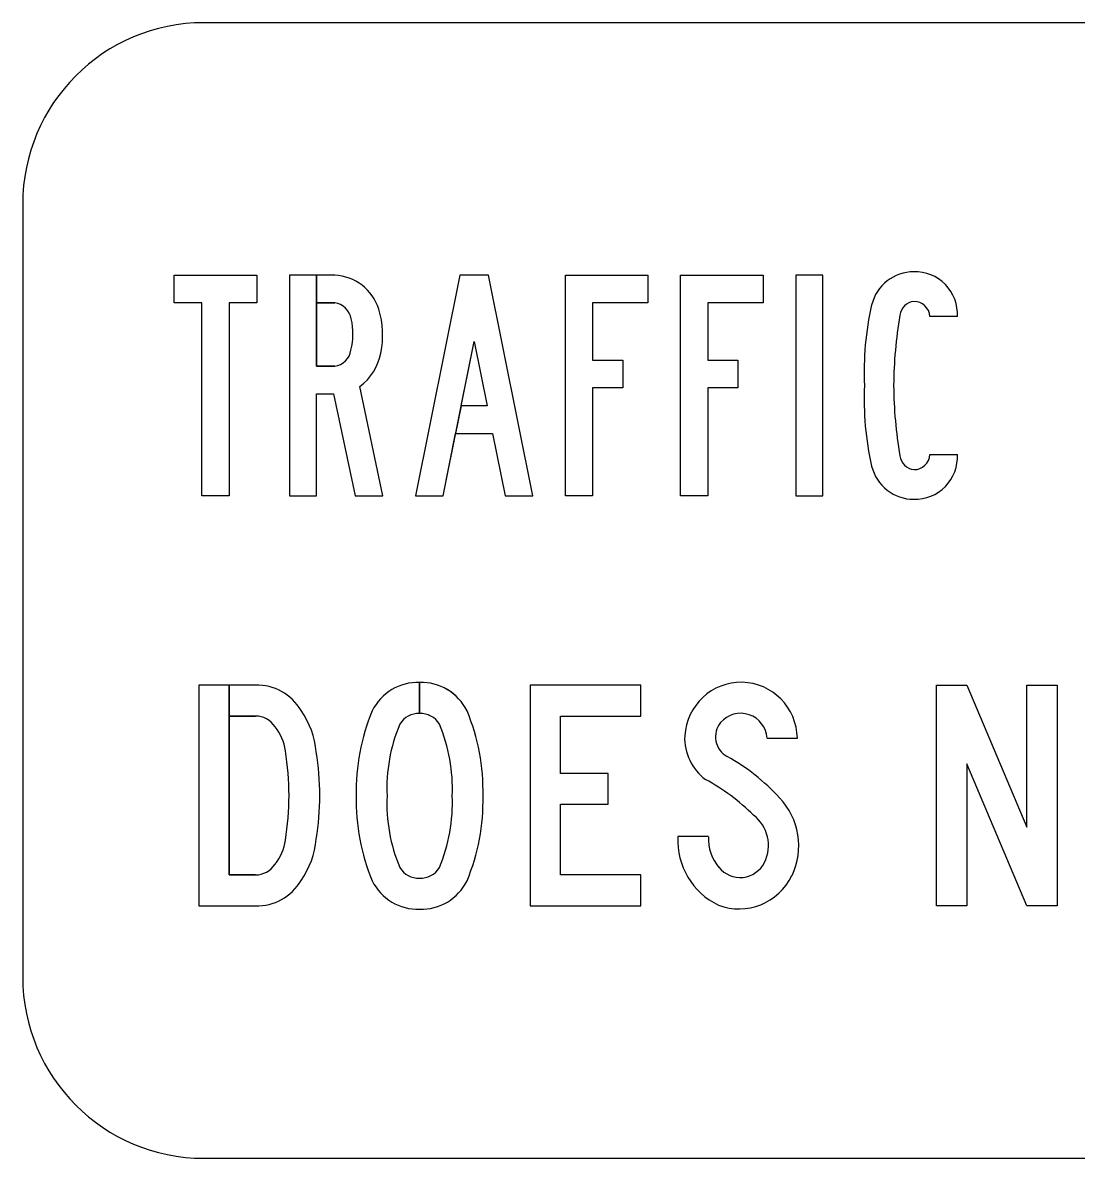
# Model space of a CAD drawing. Extents: x 42133 to 45533, y 41351 to 47951.
# Drawn here: x 44273.3 to 44290, y 47444.77 to 47462.77 of the extents above; entities that cross this region are included whole.
import ezdxf

# ---------------------------------------------------------------- set-up
doc = ezdxf.new("R2010")
doc.units = 0
doc.layers.add('P_TRAF_SIGN_SignDetails', color=7, linetype='Continuous')

msp = doc.modelspace()

# ---------------------------------------------------------------- linework, layer by layer
at = {"layer": 'P_TRAF_SIGN_SignDetails'}
for p, q in [((44306.411, 47462.768), (44276.169, 47462.768)), ((44273.295, 47459.894), (44273.295, 47447.645)), ((44288.118, 47458.11), (44287.682, 47458.11)), ((44288.118, 47458.11), (44287.682, 47458.11)), ((44288.118, 47458.11), (44287.682, 47458.11)), ((44287.682, 47455.926), (44288.118, 47455.926)), ((44287.682, 47455.926), (44288.118, 47455.926)), ((44287.682, 47455.926), (44288.118, 47455.926)), ((44279.59, 47451.82), (44279.59, 47452.312)), ((44279.59, 47452.312), (44279.59, 47451.82)), ((44279.59, 47451.82), (44279.59, 47452.312)), ((44279.59, 47452.312), (44279.59, 47451.82)), ((44285.1, 47451.428), (44285.58, 47451.428)), ((44285.1, 47451.428), (44285.58, 47451.428)), ((44285.1, 47451.428), (44285.58, 47451.428)), ((44284.169, 47449.869), (44283.682, 47449.869)), ((44284.169, 47449.869), (44283.682, 47449.869)), ((44284.169, 47449.869), (44283.682, 47449.869)), ((44276.169, 47444.771), (44306.411, 47444.771))]:
    msp.add_line(p, q, dxfattribs=at)
for points in [[(44277.007, 47458.33), (44276.568, 47458.33), (44276.568, 47455.269), (44276.137, 47455.269), (44276.137, 47458.33), (44275.698, 47458.33), (44275.698, 47458.767), (44277.007, 47458.767)], [(44277.007, 47458.33), (44276.568, 47458.33), (44276.568, 47455.269), (44276.137, 47455.269), (44276.137, 47458.33), (44275.698, 47458.33), (44275.698, 47458.767), (44277.007, 47458.767)], [(44277.007, 47458.33), (44276.568, 47458.33), (44276.568, 47455.269), (44276.137, 47455.269), (44276.137, 47458.33), (44275.698, 47458.33), (44275.698, 47458.767), (44277.007, 47458.767)], [(44280.746, 47456.259), (44280.944, 47455.269), (44281.384, 47455.269), (44280.682, 47458.767), (44280.225, 47458.767), (44279.523, 47455.269), (44279.963, 47455.269), (44280.161, 47456.259)], [(44280.249, 47456.696), (44280.161, 47456.259), (44280.746, 47456.259), (44280.944, 47455.269), (44281.384, 47455.269), (44280.682, 47458.767), (44280.225, 47458.767), (44279.523, 47455.269), (44279.963, 47455.269), (44280.453, 47457.716), (44280.658, 47456.696)], [(44280.249, 47456.696), (44280.161, 47456.259), (44280.746, 47456.259), (44280.944, 47455.269), (44281.384, 47455.269), (44280.682, 47458.767), (44280.225, 47458.767), (44279.523, 47455.269), (44279.963, 47455.269), (44280.453, 47457.716), (44280.658, 47456.696)], [(44282.81, 47457.419), (44282.81, 47456.981), (44282.332, 47456.981), (44282.332, 47455.269), (44281.901, 47455.269), (44281.901, 47458.767), (44283.21, 47458.767), (44283.21, 47458.33), (44282.332, 47458.33), (44282.332, 47457.419)], [(44282.81, 47457.419), (44282.81, 47456.981), (44282.332, 47456.981), (44282.332, 47455.269), (44281.901, 47455.269), (44281.901, 47458.767), (44283.21, 47458.767), (44283.21, 47458.33), (44282.332, 47458.33), (44282.332, 47457.419)], [(44282.81, 47457.419), (44282.81, 47456.981), (44282.332, 47456.981), (44282.332, 47455.269), (44281.901, 47455.269), (44281.901, 47458.767), (44283.21, 47458.767), (44283.21, 47458.33), (44282.332, 47458.33), (44282.332, 47457.419)], [(44284.636, 47457.419), (44284.636, 47456.981), (44284.158, 47456.981), (44284.158, 47455.269), (44283.727, 47455.269), (44283.727, 47458.767), (44285.037, 47458.767), (44285.037, 47458.33), (44284.158, 47458.33), (44284.158, 47457.419)], [(44284.636, 47457.419), (44284.636, 47456.981), (44284.158, 47456.981), (44284.158, 47455.269), (44283.727, 47455.269), (44283.727, 47458.767), (44285.037, 47458.767), (44285.037, 47458.33), (44284.158, 47458.33), (44284.158, 47457.419)], [(44284.636, 47457.419), (44284.636, 47456.981), (44284.158, 47456.981), (44284.158, 47455.269), (44283.727, 47455.269), (44283.727, 47458.767), (44285.037, 47458.767), (44285.037, 47458.33), (44284.158, 47458.33), (44284.158, 47457.419)], [(44285.984, 47458.767), (44285.554, 47458.767), (44285.554, 47455.269), (44285.984, 47455.269)], [(44285.984, 47458.767), (44285.554, 47458.767), (44285.554, 47455.269), (44285.984, 47455.269)], [(44285.984, 47458.767), (44285.554, 47458.767), (44285.554, 47455.269), (44285.984, 47455.269)], [(44280.453, 47457.716), (44280.658, 47456.696), (44280.249, 47456.696)], [(44281.825, 47449.261), (44281.825, 47450.381), (44282.58, 47450.381), (44282.58, 47450.87), (44281.825, 47450.87), (44281.825, 47451.78), (44283.1, 47451.78), (44283.1, 47452.27), (44281.343, 47452.27), (44281.343, 47448.771), (44283.1, 47448.771), (44283.1, 47449.261)], [(44281.825, 47449.261), (44281.825, 47450.381), (44282.58, 47450.381), (44282.58, 47450.87), (44281.825, 47450.87), (44281.825, 47451.78), (44283.1, 47451.78), (44283.1, 47452.27), (44281.343, 47452.27), (44281.343, 47448.771), (44283.1, 47448.771), (44283.1, 47449.261)], [(44281.825, 47449.261), (44281.825, 47450.381), (44282.58, 47450.381), (44282.58, 47450.87), (44281.825, 47450.87), (44281.825, 47451.78), (44283.1, 47451.78), (44283.1, 47452.27), (44281.343, 47452.27), (44281.343, 47448.771), (44283.1, 47448.771), (44283.1, 47449.261)], [(44288.266, 47452.27), (44289.216, 47450.016), (44289.216, 47452.27), (44289.698, 47452.27), (44289.698, 47448.771), (44289.216, 47448.771), (44288.268, 47451.02), (44288.268, 47448.771), (44287.786, 47448.771), (44287.786, 47452.27)], [(44288.266, 47452.27), (44289.216, 47450.016), (44289.216, 47452.27), (44289.698, 47452.27), (44289.698, 47448.771), (44289.216, 47448.771), (44288.268, 47451.02), (44288.268, 47448.771), (44287.786, 47448.771), (44287.786, 47452.27)], [(44288.266, 47452.27), (44289.216, 47450.016), (44289.216, 47452.27), (44289.698, 47452.27), (44289.698, 47448.771), (44289.216, 47448.771), (44288.268, 47451.02), (44288.268, 47448.771), (44287.786, 47448.771), (44287.786, 47452.27)]]:
    msp.add_lwpolyline(points, close=True, dxfattribs=at)
for points in [[(44278.244, 47458.767), (44277.524, 47458.767), (44277.524, 47455.269), (44277.955, 47455.269), (44277.955, 47456.885), (44278.226, 47456.885), (44278.566, 47455.269)], [(44277.955, 47458.767), (44277.524, 47458.767), (44277.524, 47455.269), (44277.955, 47455.269), (44277.955, 47456.885), (44278.226, 47456.885), (44278.566, 47455.269), (44279.006, 47455.269), (44278.641, 47457.003)], [(44277.955, 47458.767), (44277.524, 47458.767), (44277.524, 47455.269), (44277.955, 47455.269), (44277.955, 47456.885), (44278.226, 47456.885), (44278.566, 47455.269), (44279.006, 47455.269), (44278.641, 47457.003)], [(44278.244, 47458.767), (44277.955, 47458.767), (44277.955, 47458.33), (44278.244, 47458.33)], [(44278.244, 47457.323), (44277.955, 47457.323), (44277.955, 47458.767)], [(44278.244, 47458.767), (44277.955, 47458.767), (44277.955, 47458.33), (44278.244, 47458.33)], [(44278.244, 47457.323), (44277.955, 47457.323), (44277.955, 47458.767)], [(44278.244, 47458.33), (44277.955, 47458.33), (44277.955, 47457.323), (44278.244, 47457.323)], [(44278.566, 47455.269), (44279.006, 47455.269), (44278.641, 47457.003)], [(44276.986, 47452.27), (44276.088, 47452.27), (44276.088, 47448.771), (44276.57, 47448.771), (44276.986, 47448.771)], [(44276.986, 47449.261), (44276.57, 47449.261), (44276.57, 47452.27), (44276.088, 47452.27), (44276.088, 47448.771), (44276.57, 47448.771), (44276.986, 47448.771)], [(44276.986, 47449.261), (44276.57, 47449.261), (44276.57, 47452.27), (44276.088, 47452.27), (44276.088, 47448.771), (44276.57, 47448.771), (44276.986, 47448.771)], [(44276.986, 47452.27), (44276.57, 47452.27), (44276.57, 47451.78), (44276.986, 47451.78)], [(44276.986, 47452.27), (44276.57, 47452.27), (44276.57, 47451.78), (44276.986, 47451.78)], [(44276.986, 47451.78), (44276.57, 47451.78), (44276.57, 47449.261), (44276.986, 47449.261)]]:
    msp.add_lwpolyline(points, dxfattribs=at)
for centre, start, end in [((44276.169, 47459.894), 90, 180), ((44276.169, 47447.645), 180, 270)]:
    msp.add_arc(centre, 2.874, start, end, dxfattribs=at)
for centre, major_axis, start_param, end_param in [((44278.206, 47457.981), (0, 0.787), 5.030251, 6.233097), ((44278.206, 47457.981), (0, 0.787), 5.030251, 6.233097), ((44278.206, 47457.981), (0, 0.787), 5.030251, 6.233097), ((44287.42, 47458.126), (0, 0.693), 6.270656, 7.609689), ((44287.42, 47458.126), (0, 0.693), 6.270656, 7.609689), ((44287.42, 47458.126), (0, 0.693), 6.270656, 7.609689), ((44287.454, 47458.146), (0, 0.674), 4.658859, 6.322328), ((44287.454, 47458.146), (0, 0.674), 4.658859, 6.322328), ((44287.454, 47458.146), (0, 0.674), 4.658859, 6.322328), ((44278.192, 47458.01), (0, 0.325), 4.908761, 6.117799), ((44278.192, 47458.01), (0, 0.325), 4.908761, 6.117799), ((44278.192, 47458.01), (0, 0.325), 4.908761, 6.117799), ((44291.244, 47457.237), (0, 4.676), 1.342729, 1.617668), ((44291.244, 47457.237), (0, 4.676), 1.342729, 1.617668), ((44291.244, 47457.237), (0, 4.676), 1.342729, 1.617668), ((44287.453, 47458.096), (0, 0.256), 0.098966, 1.436865), ((44287.453, 47458.096), (0, 0.256), 0.098966, 1.436865), ((44287.453, 47458.096), (0, 0.256), 0.098966, 1.436865), ((44287.431, 47458.095), (0, 0.256), 4.770556, 6.292396), ((44287.431, 47458.095), (0, 0.256), 4.770556, 6.292396), ((44287.431, 47458.095), (0, 0.256), 4.770556, 6.292396), ((44277.623, 47457.815), (0, 1.401), 4.509585, 5.011141), ((44277.623, 47457.815), (0, 1.401), 4.509585, 5.011141), ((44277.623, 47457.815), (0, 1.401), 4.509585, 5.011141), ((44293.951, 47456.96), (0, 6.949), 1.401553, 1.562444), ((44293.951, 47456.96), (0, 6.949), 1.401553, 1.562444), ((44293.951, 47456.96), (0, 6.949), 1.401553, 1.562444), ((44277.504, 47457.834), (0, 1.044), 4.465322, 4.943449), ((44277.504, 47457.834), (0, 1.044), 4.465322, 4.943449), ((44277.504, 47457.834), (0, 1.044), 4.465322, 4.943449), ((44278.203, 47457.626), (0, 0.306), 3.278526, 4.557126), ((44278.203, 47457.626), (0, 0.306), 3.278526, 4.557126), ((44278.203, 47457.626), (0, 0.306), 3.278526, 4.557126), ((44278.145, 47457.697), (0, 0.858), 3.768896, 4.519364), ((44278.145, 47457.697), (0, 0.858), 3.768896, 4.519364), ((44278.145, 47457.697), (0, 0.858), 3.768896, 4.519364), ((44291.244, 47456.799), (0, 4.676), 1.523924, 1.798864), ((44291.244, 47456.799), (0, 4.676), 1.523924, 1.798864), ((44291.244, 47456.799), (0, 4.676), 1.523924, 1.798864), ((44293.951, 47457.076), (0, 6.949), 1.579149, 1.740039), ((44293.951, 47457.076), (0, 6.949), 1.579149, 1.740039), ((44293.951, 47457.076), (0, 6.949), 1.579149, 1.740039), ((44287.453, 47455.94), (0, 0.256), 1.704728, 3.042627), ((44287.453, 47455.94), (0, 0.256), 1.704728, 3.042627), ((44287.453, 47455.94), (0, 0.256), 1.704728, 3.042627), ((44287.454, 47455.89), (0, 0.674), 3.10245, 4.765919), ((44287.454, 47455.89), (0, 0.674), 3.10245, 4.765919), ((44287.454, 47455.89), (0, 0.674), 3.10245, 4.765919), ((44287.431, 47455.941), (0, 0.256), 3.132382, 4.654222), ((44287.431, 47455.941), (0, 0.256), 3.132382, 4.654222), ((44287.431, 47455.941), (0, 0.256), 3.132382, 4.654222), ((44287.42, 47455.909), (0, 0.693), 1.815089, 3.154122), ((44287.42, 47455.909), (0, 0.693), 1.815089, 3.154122), ((44287.42, 47455.909), (0, 0.693), 1.815089, 3.154122), ((44277.008, 47451.437), (0, 0.833), 5.256629, 6.310275), ((44277.008, 47451.437), (0, 0.833), 5.256629, 6.310275), ((44277.008, 47451.437), (0, 0.833), 5.256629, 6.310275), ((44279.561, 47451.488), (0, 0.824), 6.248265, 7.383959), ((44279.561, 47451.488), (0, 0.824), 6.248265, 7.383959), ((44279.561, 47451.488), (0, 0.824), 6.248265, 7.383959), ((44279.618, 47451.488), (0, 0.824), 5.182411, 6.318105), ((44279.618, 47451.488), (0, 0.824), 5.182411, 6.317893), ((44279.618, 47451.488), (0, 0.824), 5.182411, 6.317893), ((44284.686, 47451.407), (0, 0.908), 4.736267, 7.790596), ((44284.686, 47451.407), (0, 0.908), 4.736267, 7.790596), ((44284.686, 47451.407), (0, 0.908), 4.736267, 7.790596), ((44276.606, 47451.077), (0, 1.372), 4.809996, 5.326895), ((44276.606, 47451.077), (0, 1.372), 4.809996, 5.326895), ((44276.606, 47451.077), (0, 1.372), 4.809996, 5.326895), ((44281.852, 47450.58), (0, 3.318), 1.174158, 1.59042), ((44281.852, 47450.58), (0, 3.318), 1.174158, 1.59042), ((44281.852, 47450.58), (0, 3.318), 1.174158, 1.59042), ((44279.571, 47451.468), (0, 0.352), 6.22959, 7.30809), ((44279.571, 47451.468), (0, 0.352), 6.22959, 7.30809), ((44279.571, 47451.468), (0, 0.352), 6.22959, 7.30809), ((44279.608, 47451.468), (0, 0.352), 5.258281, 6.33678), ((44279.608, 47451.468), (0, 0.352), 5.258281, 6.336283), ((44279.608, 47451.468), (0, 0.352), 5.258281, 6.336283), ((44277.328, 47450.58), (0, 3.318), 4.692766, 5.109028), ((44277.328, 47450.58), (0, 3.318), 4.692766, 5.109028), ((44277.328, 47450.58), (0, 3.318), 4.692766, 5.109028), ((44284.681, 47451.396), (0, 0.427), 4.786904, 7.140738), ((44284.681, 47451.396), (0, 0.427), 4.786904, 7.140738), ((44284.681, 47451.396), (0, 0.427), 4.786904, 7.140738), ((44276.986, 47451.402), (0, 0.378), 5.295684, 6.282002), ((44276.986, 47451.402), (0, 0.378), 5.295684, 6.282002), ((44276.986, 47451.402), (0, 0.378), 5.295684, 6.282002), ((44281.637, 47450.633), (0, 2.606), 1.169623, 1.616135), ((44281.637, 47450.633), (0, 2.606), 1.169623, 1.616135), ((44281.637, 47450.633), (0, 2.606), 1.169623, 1.616135), ((44277.542, 47450.633), (0, 2.606), 4.667051, 5.113562), ((44277.542, 47450.633), (0, 2.606), 4.667051, 5.113562), ((44277.542, 47450.633), (0, 2.606), 4.667051, 5.113562), ((44284.629, 47451.45), (0, 0.352), 0.87378, 2.656959), ((44284.629, 47451.45), (0, 0.352), 0.87378, 2.656959), ((44284.629, 47451.45), (0, 0.352), 0.87378, 2.656959), ((44276.723, 47451.124), (0, 0.759), 4.8494, 5.407163), ((44276.723, 47451.124), (0, 0.759), 4.8494, 5.407163), ((44276.723, 47451.124), (0, 0.759), 4.8494, 5.407163), ((44284.595, 47451.435), (0, 0.815), 1.534831, 2.511766), ((44284.595, 47451.435), (0, 0.815), 1.534831, 2.511766), ((44284.595, 47451.435), (0, 0.815), 1.534831, 2.511766), ((44272.237, 47450.433), (0, 5.364), 4.728766, 4.861182), ((44272.237, 47450.433), (0, 5.364), 4.728766, 4.861182), ((44272.237, 47450.433), (0, 5.364), 4.728766, 4.861182), ((44273.64, 47450.514), (0, 4.432), 4.713879, 4.870255), ((44273.64, 47450.514), (0, 4.432), 4.713879, 4.870255), ((44273.64, 47450.514), (0, 4.432), 4.713879, 4.870255), ((44282.879, 47448.194), (0, 3.357), 5.462886, 5.782242), ((44282.879, 47448.194), (0, 3.357), 5.462886, 5.782242), ((44282.879, 47448.194), (0, 3.357), 5.462886, 5.782242), ((44282.461, 47447.659), (0, 3.544), 5.515137, 5.786988), ((44282.461, 47447.659), (0, 3.544), 5.515137, 5.786988), ((44282.461, 47447.659), (0, 3.544), 5.515137, 5.786988), ((44272.237, 47450.608), (0, 5.364), 4.563596, 4.696012), ((44272.237, 47450.608), (0, 5.364), 4.563596, 4.696012), ((44272.237, 47450.608), (0, 5.364), 4.563596, 4.696012), ((44273.64, 47450.527), (0, 4.432), 4.554523, 4.710899), ((44273.64, 47450.527), (0, 4.432), 4.554523, 4.710899), ((44273.64, 47450.527), (0, 4.432), 4.554523, 4.710899), ((44281.852, 47450.45), (0, 3.318), 1.551173, 1.967435), ((44281.852, 47450.45), (0, 3.318), 1.551173, 1.967435), ((44281.852, 47450.45), (0, 3.318), 1.551173, 1.967435), ((44281.637, 47450.397), (0, 2.606), 1.525458, 1.97197), ((44281.637, 47450.397), (0, 2.606), 1.525458, 1.97197), ((44281.637, 47450.397), (0, 2.606), 1.525458, 1.97197), ((44277.542, 47450.397), (0, 2.606), 4.311216, 4.757727), ((44277.542, 47450.397), (0, 2.606), 4.311216, 4.757727), ((44277.542, 47450.397), (0, 2.606), 4.311216, 4.757727), ((44277.328, 47450.45), (0, 3.318), 4.31575, 4.732012), ((44277.328, 47450.45), (0, 3.318), 4.31575, 4.732012), ((44277.328, 47450.45), (0, 3.318), 4.31575, 4.732012), ((44284.533, 47449.725), (0, 1.085), 4.260987, 5.485755), ((44284.533, 47449.725), (0, 1.085), 4.260987, 5.485755), ((44284.533, 47449.725), (0, 1.085), 4.260987, 5.485755), ((44284.524, 47449.727), (0, 0.606), 4.254409, 5.632398), ((44284.524, 47449.727), (0, 0.606), 4.254409, 5.632398), ((44284.524, 47449.727), (0, 0.606), 4.254409, 5.632398), ((44284.808, 47449.818), (0, 1.144), 1.526364, 2.701682), ((44284.808, 47449.818), (0, 1.144), 1.526364, 2.701682), ((44284.808, 47449.818), (0, 1.144), 1.526364, 2.701682), ((44284.855, 47449.836), (0, 0.696), 1.524757, 2.28214), ((44284.855, 47449.836), (0, 0.696), 1.524757, 2.28214), ((44284.855, 47449.836), (0, 0.696), 1.524757, 2.28214), ((44276.723, 47449.917), (0, 0.759), 4.017615, 4.575378), ((44276.723, 47449.917), (0, 0.759), 4.017615, 4.575378), ((44276.723, 47449.917), (0, 0.759), 4.017615, 4.575378), ((44276.606, 47449.964), (0, 1.372), 4.097883, 4.614782), ((44276.606, 47449.964), (0, 1.372), 4.097883, 4.614782), ((44276.606, 47449.964), (0, 1.372), 4.097883, 4.614782), ((44276.986, 47449.64), (0, 0.378), 3.142776, 4.129094), ((44276.986, 47449.64), (0, 0.378), 3.142776, 4.129094), ((44276.986, 47449.64), (0, 0.378), 3.142776, 4.129094), ((44279.571, 47449.562), (0, 0.352), 2.116688, 3.195188), ((44279.571, 47449.562), (0, 0.352), 2.116688, 3.195188), ((44279.571, 47449.562), (0, 0.352), 2.116688, 3.195188), ((44279.608, 47449.562), (0, 0.352), 3.087997, 4.166497), ((44279.608, 47449.562), (0, 0.352), 3.087997, 4.166497), ((44279.608, 47449.562), (0, 0.352), 3.087997, 4.166497), ((44284.672, 47449.665), (0, 0.444), 2.261787, 4.23006), ((44284.672, 47449.665), (0, 0.444), 2.261787, 4.23006), ((44284.672, 47449.665), (0, 0.444), 2.261787, 4.23006), ((44277.008, 47449.604), (0, 0.833), 3.114503, 4.168149), ((44277.008, 47449.604), (0, 0.833), 3.114503, 4.168149), ((44277.008, 47449.604), (0, 0.833), 3.114503, 4.168149), ((44279.561, 47449.542), (0, 0.824), 2.040819, 3.176513), ((44279.561, 47449.542), (0, 0.824), 2.040819, 3.176513), ((44279.561, 47449.542), (0, 0.824), 2.040819, 3.176513), ((44279.618, 47449.542), (0, 0.824), 3.106673, 4.242367), ((44279.618, 47449.542), (0, 0.824), 3.106673, 4.242367), ((44279.618, 47449.542), (0, 0.824), 3.106673, 4.242367), ((44284.654, 47449.675), (0, 0.952), 2.786047, 4.251692), ((44284.654, 47449.675), (0, 0.952), 2.786047, 4.251692), ((44284.654, 47449.675), (0, 0.952), 2.786047, 4.251692)]:
    msp.add_ellipse(centre, major_axis=major_axis, ratio=0.985, start_param=start_param, end_param=end_param, dxfattribs=at)

doc.saveas('drawing.dxf')
